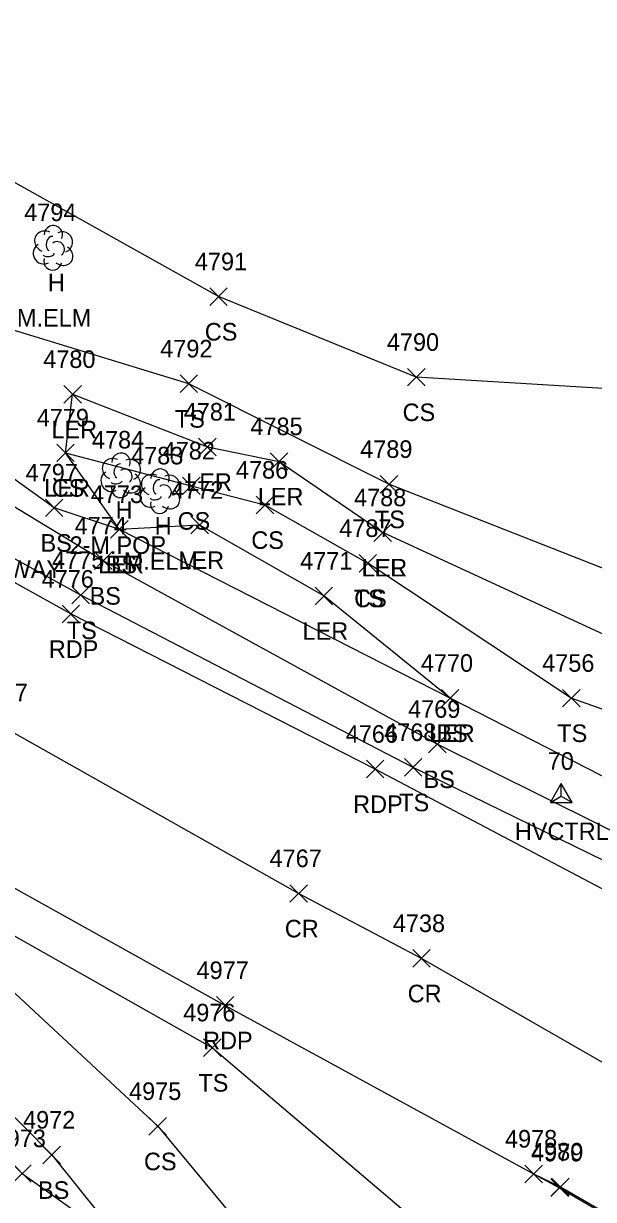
# Model space of a CAD drawing. Extents: x 1462089 to 1464015, y 730534 to 736144.
# Drawn here: x 1462520.7 to 1462585.7, y 731649.8 to 731783.6 of the extents above; entities that cross this region are included whole.
import ezdxf

# ---------------------------------------------------------------- set-up
doc = ezdxf.new("R2010")
doc.units = 0
for name, color, linetype in [('C_A', 7, 'Continuous'), ('C_I', 7, 'Continuous'), ('CPSM', 7, 'Continuous'), ('L_A', 7, 'Continuous'), ('L_C', 7, 'Continuous'), ('L_I', 7, 'Continuous'), ('L_TIC', 7, 'Continuous'), ('LARO', 7, 'Continuous'), ('LELB', 7, 'Continuous'), ('LTD', 7, 'Continuous'), ('P_A', 7, 'Continuous'), ('P_I', 7, 'Continuous'), ('P_TIC', 7, 'Continuous'), ('PET', 7, 'Continuous'), ('PRC', 7, 'Continuous'), ('R_I', 7, 'Continuous'), ('R_TIC', 7, 'Continuous'), ('RC', 7, 'Continuous'), ('S_C', 7, 'Continuous')]:
    doc.layers.add(name, color=color, linetype=linetype)

msp = doc.modelspace()

# ---------------------------------------------------------------- linework, layer by layer
at = {"layer": 'CPSM'}
for p, q in [((1462580.79, 731694.96), (1462582.04, 731697.12)), ((1462583.29, 731694.96), (1462582.04, 731697.12)), ((1462582.04, 731695.68), (1462582.04, 731697.12)), ((1462580.79, 731694.96), (1462582.04, 731695.68)), ((1462582.04, 731695.68), (1462582.04, 731695.68)), ((1462582.04, 731695.68), (1462583.29, 731694.96)), ((1462580.79, 731694.96), (1462583.29, 731694.96))]:
    msp.add_line(p, q, dxfattribs=at)
at = {"layer": 'L_TIC'}
for points in [[(1462541.97, 731751.55), (1462543.97, 731753.55)], [(1462543.97, 731751.55), (1462541.97, 731753.55)], [(1462564.51, 731742.38), (1462566.51, 731744.38)], [(1462566.51, 731742.38), (1462564.51, 731744.38)], [(1462538.59, 731741.63), (1462540.59, 731743.63)], [(1462540.59, 731741.63), (1462538.59, 731743.63)], [(1462525.34, 731740.43), (1462527.34, 731742.43)], [(1462527.34, 731740.43), (1462525.34, 731742.43)], [(1462540.7, 731734.44), (1462542.7, 731736.44)], [(1462542.7, 731734.44), (1462540.7, 731736.44)], [(1462524.53, 731733.77), (1462526.53, 731735.77)], [(1462526.53, 731733.77), (1462524.53, 731735.77)], [(1462524.53, 731733.77), (1462526.53, 731735.77)], [(1462526.53, 731733.77), (1462524.53, 731735.77)], [(1462548.87, 731732.78), (1462550.87, 731734.78)], [(1462550.87, 731732.78), (1462548.87, 731734.78)], [(1462538.87, 731730.01), (1462540.87, 731732.01)], [(1462540.87, 731730.01), (1462538.87, 731732.01)], [(1462561.39, 731730.19), (1462563.39, 731732.19)], [(1462563.39, 731730.19), (1462561.39, 731732.19)], [(1462523.25, 731727.51), (1462525.25, 731729.51)], [(1462525.25, 731727.51), (1462523.25, 731729.51)], [(1462547.27, 731727.83), (1462549.27, 731729.83)], [(1462549.27, 731727.83), (1462547.27, 731729.83)], [(1462530.68, 731725.05), (1462532.68, 731727.05)], [(1462532.68, 731725.05), (1462530.68, 731727.05)], [(1462530.68, 731725.05), (1462532.68, 731727.05)], [(1462532.68, 731725.05), (1462530.68, 731727.05)], [(1462539.83, 731725.54), (1462541.83, 731727.54)], [(1462541.83, 731725.54), (1462539.83, 731727.54)], [(1462560.68, 731724.69), (1462562.68, 731726.69)], [(1462562.68, 731724.69), (1462560.68, 731726.69)], [(1462560.68, 731724.69), (1462562.68, 731726.69)], [(1462562.68, 731724.69), (1462560.68, 731726.69)], [(1462528.84, 731721.48), (1462530.84, 731723.48)], [(1462530.84, 731721.48), (1462528.84, 731723.48)], [(1462558.99, 731721.19), (1462560.99, 731723.19)], [(1462560.99, 731721.19), (1462558.99, 731723.19)], [(1462558.99, 731721.19), (1462560.99, 731723.19)], [(1462560.99, 731721.19), (1462558.99, 731723.19)], [(1462526.27, 731717.56), (1462528.27, 731719.56)], [(1462528.27, 731717.56), (1462526.27, 731719.56)], [(1462553.97, 731717.48), (1462555.97, 731719.48)], [(1462555.97, 731717.48), (1462553.97, 731719.48)], [(1462568.37, 731705.84), (1462570.37, 731707.84)], [(1462570.37, 731705.84), (1462568.37, 731707.84)], [(1462568.37, 731705.84), (1462570.37, 731707.84)], [(1462570.37, 731705.84), (1462568.37, 731707.84)], [(1462582.17, 731705.84), (1462584.17, 731707.84)], [(1462584.17, 731705.84), (1462582.17, 731707.84)], [(1462566.9, 731700.6), (1462568.9, 731702.6)], [(1462568.9, 731700.6), (1462566.9, 731702.6)], [(1462564.16, 731697.96), (1462566.16, 731699.96)], [(1462566.16, 731697.96), (1462564.16, 731699.96)], [(1462541.27, 731666.04), (1462543.27, 731668.04)], [(1462543.27, 731666.04), (1462541.27, 731668.04)], [(1462535.04, 731657.09), (1462537.04, 731659.09)], [(1462537.04, 731657.09), (1462535.04, 731659.09)], [(1462522.96, 731653.83), (1462524.96, 731655.83)], [(1462524.96, 731653.83), (1462522.96, 731655.83)], [(1462519.61, 731651.72), (1462521.61, 731653.72)], [(1462521.61, 731651.72), (1462519.61, 731653.72)]]:
    msp.add_lwpolyline(points, dxfattribs=at)
at = {"layer": 'LARO'}
for points in [[(1462346.48, 731772.25), (1462377.2, 731754.64), (1462387.4, 731743.26), (1462405.34, 731739.99), (1462422.59, 731728.1), (1462430.53, 731721.57), (1462436.62, 731722.19), (1462456.92, 731710.31), (1462466.23, 731695.84), (1462493.62, 731678.67), (1462505.15, 731669.14), (1462520.61, 731652.72), (1462532.46, 731644.31), (1462542.47, 731620.33), (1462550.68, 731609.71), (1462554.34, 731599.78), (1462565.78, 731588.09), (1462568.93, 731580), (1462570.71, 731566.11), (1462579, 731548.69), (1462583.02, 731541.22), (1462579.13, 731509.11)], [(1462647.16, 731709.65), (1462647.83, 731704.6), (1462641.82, 731688.85), (1462636.69, 731685.23), (1462632.74, 731683.43), (1462619.97, 731684.67), (1462615.37, 731688.63), (1462602.22, 731690.02), (1462569.37, 731706.84), (1462554.97, 731718.48), (1462540.83, 731726.54), (1462531.68, 731726.05), (1462525.53, 731734.77), (1462526.34, 731741.43), (1462541.7, 731735.44), (1462549.87, 731733.78), (1462561.68, 731725.69)], [(1462647.16, 731709.65), (1462637.24, 731688.84), (1462630.37, 731686.28), (1462622.85, 731690.41), (1462614.49, 731699.58), (1462604.75, 731708.06), (1462594.44, 731716.11), (1462588.92, 731713.15), (1462561.68, 731725.69)]]:
    msp.add_lwpolyline(points, dxfattribs=at)
at = {"layer": 'LELB'}
for points in [[(1462569.37, 731706.84), (1462531.68, 731726.05), (1462524.25, 731728.51), (1462500.44, 731745.58), (1462450.22, 731773.53), (1462419.07, 731790.78), (1462380.71, 731813.21), (1462346.75, 731832.4), (1462330.23, 731836.79), (1462307.98, 731847.83), (1462291.71, 731856.72), (1462268.54, 731871.03), (1462237.68, 731889.42), (1462219.83, 731900.02)], [(1462613.39, 731679.5), (1462598.4, 731686.47), (1462567.9, 731701.6), (1462529.84, 731722.48), (1462491.48, 731745.68), (1462449.54, 731771.51), (1462417.88, 731788.81), (1462379.8, 731809.96), (1462344.57, 731829.11), (1462328.67, 731833.32), (1462305.7, 731845.22), (1462269.24, 731870.05), (1462218.83, 731891.55)], [(1462622.28, 731670.34), (1462611.6, 731673.47), (1462596.95, 731683.41), (1462565.16, 731698.96), (1462527.27, 731718.56), (1462487.5, 731740.34), (1462442.58, 731766.01), (1462413.53, 731781.64), (1462376.48, 731802.59), (1462341.98, 731823.06), (1462326.97, 731829.39), (1462303.27, 731841.82), (1462263.65, 731864.11), (1462214.58, 731889.97)], [(1462199.97, 731862.8), (1462226.52, 731848.63), (1462244.47, 731839.44), (1462279.96, 731820.28), (1462307.49, 731805.66), (1462330.44, 731793.58), (1462345.39, 731783.62), (1462390.35, 731759.44), (1462428.46, 731739.34), (1462460.59, 731719.83), (1462475.52, 731708.51), (1462501.9, 731689.8), (1462542.27, 731667.04), (1462570.63, 731642.98), (1462603.03, 731612.58), (1462606.87, 731588.46), (1462599.35, 731546.54), (1462591.29, 731500.05)], [(1462668.47, 731803.87), (1462656.86, 731782.59), (1462655.5, 731767.85), (1462649.13, 731748.94), (1462650.97, 731740.52), (1462621.61, 731736.03), (1462598.03, 731743.57), (1462589.95, 731741.92), (1462565.51, 731743.38), (1462542.97, 731752.55), (1462514.67, 731768.35), (1462458.96, 731793.01)], [(1462654.35, 731747.3), (1462650.97, 731740.52), (1462643.34, 731714.06), (1462633.46, 731696.87), (1462607.5, 731713.57), (1462602.87, 731717.84), (1462590.97, 731719.95), (1462562.39, 731731.19), (1462539.59, 731742.63), (1462515.09, 731750.1), (1462501.75, 731755.78), (1462453.16, 731781.1)], [(1462525.53, 731734.77), (1462539.87, 731731.01), (1462548.27, 731728.83), (1462559.99, 731722.19)], [(1462604.75, 731708.06), (1462600.6, 731700.65), (1462583.17, 731706.84), (1462559.99, 731722.19)], [(1462501.9, 731689.8), (1462536.04, 731658.09), (1462556.01, 731634.1), (1462578.43, 731594.25), (1462586.04, 731564.76), (1462589.68, 731543.5), (1462586.23, 731501.09), (1462585.38, 731483.09)], [(1462507.86, 731671.1), (1462523.96, 731654.83), (1462532.46, 731644.31), (1462545.45, 731622.27), (1462559.57, 731602.92)]]:
    msp.add_lwpolyline(points, dxfattribs=at)
at = {"layer": 'LTD'}
for p, q in [((1462524.09, 731758.15), (1462524.09, 731758.15)), ((1462524.09, 731758.15), (1462524.09, 731758.15)), ((1462531.81, 731732.26), (1462531.81, 731732.26)), ((1462531.81, 731732.26), (1462531.81, 731732.26)), ((1462536.27, 731730.45), (1462536.27, 731730.45)), ((1462536.27, 731730.45), (1462536.27, 731730.45))]:
    msp.add_line(p, q, dxfattribs=at)
for centre in [(1462524.14, 731759.59), (1462531.86, 731733.69), (1462536.31, 731731.88)]:
    msp.add_arc(centre, 1.05, 335.5272, 180.9563, dxfattribs=at)
for centre, major_axis, ratio, start_param, end_param in [((1462523.3, 731758.82), (1.21, -0.51), 0.895232, 1.570796, 4.712389), ((1462525.13, 731758.74), (-1.14, -0.48), 0.949671, 1.570796, 4.712389), ((1462523.88, 731758.61), (-0.208, -0.792), 0.645439, 3.141593, 6.283185), ((1462524.59, 731757.98), (-0.5, 0.667), 0.989748, 3.141593, 6.283185), ((1462523.01, 731757.44), (0.58, -1.04), 0.959034, 3.141593, 6.283185), ((1462523.63, 731757.4), (-0.625, -0.083), 0.423636, 0, 3.141593), ((1462525.09, 731757.32), (-1.09, 0.79), 0.841452, 1.570796, 4.712389), ((1462524.09, 731756.65), (0.26, 1.06), 0.942809, 1.570796, 4.712389), ((1462531.02, 731732.92), (1.21, -0.51), 0.895232, 1.570796, 4.712389), ((1462531.61, 731732.71), (-0.208, -0.792), 0.645439, 3.141593, 6.283185), ((1462532.86, 731732.84), (-1.14, -0.48), 0.949671, 1.570796, 4.712389), ((1462530.73, 731731.55), (0.58, -1.04), 0.959034, 3.141593, 6.283185), ((1462532.31, 731732.09), (-0.5, 0.667), 0.989748, 3.141593, 6.283185), ((1462532.81, 731731.42), (-1.09, 0.79), 0.841452, 1.570796, 4.712389), ((1462535.47, 731731.11), (1.21, -0.51), 0.895232, 1.570796, 4.712389), ((1462537.31, 731731.03), (-1.14, -0.48), 0.949671, 1.570796, 4.712389), ((1462531.81, 731730.76), (0.26, 1.06), 0.942809, 1.570796, 4.712389), ((1462531.36, 731731.51), (-0.625, -0.083), 0.423636, 0, 3.141593), ((1462535.18, 731729.74), (0.58, -1.04), 0.959034, 3.141593, 6.283185), ((1462536.06, 731730.9), (-0.208, -0.792), 0.645439, 3.141593, 6.283185), ((1462536.77, 731730.28), (-0.5, 0.667), 0.989748, 3.141593, 6.283185), ((1462537.27, 731729.61), (-1.09, 0.79), 0.841452, 1.570796, 4.712389), ((1462536.27, 731728.95), (0.26, 1.06), 0.942809, 1.570796, 4.712389), ((1462535.81, 731729.7), (-0.625, -0.083), 0.423636, 0, 3.141593)]:
    msp.add_ellipse(centre, major_axis=major_axis, ratio=ratio, start_param=start_param, end_param=end_param, dxfattribs=at)
at = {"layer": 'P_TIC'}
for points in [[(1462525.14, 731715.42), (1462527.14, 731717.42)], [(1462527.14, 731715.42), (1462525.14, 731717.42)], [(1462559.83, 731697.76), (1462561.83, 731699.76)], [(1462561.83, 731697.76), (1462559.83, 731699.76)], [(1462551.1, 731683.6), (1462553.1, 731685.6)], [(1462553.1, 731683.6), (1462551.1, 731685.6)], [(1462565.1, 731676.21), (1462567.1, 731678.21)], [(1462567.1, 731676.21), (1462565.1, 731678.21)], [(1462542.73, 731670.86), (1462544.73, 731672.86)], [(1462544.73, 731670.86), (1462542.73, 731672.86)], [(1462577.88, 731651.67), (1462579.88, 731653.67)], [(1462579.88, 731651.67), (1462577.88, 731653.67)], [(1462580.93, 731650.2), (1462582.93, 731652.2)], [(1462582.93, 731650.2), (1462580.93, 731652.2)]]:
    msp.add_lwpolyline(points, dxfattribs=at)
at = {"layer": 'PET'}
for points in [[(1462649.92, 731672.98), (1462648.62, 731670.02), (1462644.73, 731666.51), (1462640.66, 731665.44), (1462632.19, 731665.69), (1462627.65, 731666.3), (1462622.43, 731667.8), (1462610.36, 731672.44), (1462596.86, 731679.7), (1462592.97, 731681.83), (1462560.83, 731698.76), (1462526.14, 731716.42), (1462486.23, 731738.58), (1462441.38, 731763.2), (1462411.7, 731779.21), (1462374.6, 731799.48), (1462337.98, 731819.63), (1462300.36, 731839.36), (1462261.24, 731860.69), (1462212.49, 731887.26)], [(1462201.66, 731866.04), (1462245.7, 731842.09), (1462281.75, 731822.98), (1462308.73, 731808.19), (1462347.65, 731787.04), (1462392.21, 731761.84), (1462429.22, 731740.6), (1462448.9, 731730.04), (1462477.73, 731709.29), (1462504.15, 731693.87), (1462543.73, 731671.86), (1462578.88, 731652.67), (1462581.93, 731651.2), (1462611.07, 731634.39), (1462616.43, 731629.04), (1462620.38, 731622.7), (1462623.6, 731614.86), (1462625.47, 731606.66), (1462626.29, 731597.63), (1462624.66, 731584.62)]]:
    msp.add_lwpolyline(points, dxfattribs=at)
at = {"layer": 'PRC'}
msp.add_lwpolyline([(1462639.27, 731636.28), (1462599.11, 731658.27), (1462566.1, 731677.21), (1462552.1, 731684.6), (1462518.56, 731703.48), (1462478.1, 731726.96), (1462435.46, 731751.62), (1462405.08, 731768.89), (1462368.88, 731789.49), (1462331.31, 731809.52), (1462292.59, 731830.44), (1462255.31, 731850.41), (1462206.41, 731876.97)], dxfattribs=at)
at = {"layer": 'R_TIC'}
for points in [[(1462577.88, 731651.67), (1462579.88, 731653.67)], [(1462579.88, 731651.67), (1462577.88, 731653.67)], [(1462580.85, 731650.1), (1462582.85, 731652.1)], [(1462582.85, 731650.1), (1462580.85, 731652.1)]]:
    msp.add_lwpolyline(points, dxfattribs=at)
at = {"layer": 'RC'}
msp.add_lwpolyline([(1462578.88, 731652.67), (1462581.85, 731651.1), (1462610.89, 731634.19), (1462616.08, 731628.89), (1462620.05, 731622.44), (1462623.43, 731614.75), (1462625.29, 731606.64), (1462626.13, 731597.74), (1462624.33, 731584.75), (1462611.56, 731543.98), (1462595.82, 731494.51), (1462581.28, 731447.51), (1462570.06, 731410.57), (1462558.54, 731373.07), (1462554.64, 731364.37), (1462548.37, 731356.85), (1462540.36, 731351.77), (1462530.2, 731348.55)], dxfattribs=at)

# ---------------------------------------------------------------- texts
at = {"layer": 'C_A'}
msp.add_text('HVCTRL', height=2, dxfattribs=at).set_placement((1462576.74, 731690.68))
at = {"layer": 'C_I'}
msp.add_text('70', height=2, dxfattribs=at).set_placement((1462580.49, 731698.68))
at = {"layer": 'L_A'}
for s, p in [('H', (1462523.53, 731753.15)), ('CS', (1462541.41, 731747.55)), ('CS', (1462563.95, 731738.38)), ('TS', (1462538, 731737.63)), ('LER', (1462523.93, 731736.43)), ('LER', (1462539.29, 731730.44)), ('LER', (1462523.11, 731729.77)), ('CS', (1462523.97, 731729.77)), ('LER', (1462547.45, 731728.78)), ('H', (1462531.25, 731727.26)), ('CS', (1462538.31, 731726.01)), ('TS', (1462560.8, 731726.19)), ('H', (1462535.7, 731725.45)), ('BS', (1462522.69, 731723.51)), ('CS', (1462546.71, 731723.83)), ('LER', (1462529.26, 731721.05)), ('BS', (1462530.12, 731721.05)), ('LER', (1462538.41, 731721.54)), ('LER', (1462559.27, 731720.69)), ('LEL', (1462559.32, 731720.69)), ('BS', (1462528.28, 731717.48)), ('TS', (1462558.4, 731717.19)), ('CS', (1462558.43, 731717.19)), ('TS', (1462525.68, 731713.56)), ('LER', (1462552.55, 731713.48)), ('LER', (1462566.96, 731701.84)), ('BS', (1462567.81, 731701.84)), ('TS', (1462581.58, 731701.84)), ('BS', (1462566.34, 731696.6)), ('TS', (1462563.57, 731693.96)), ('TS', (1462540.68, 731662.04)), ('CS', (1462534.48, 731653.09)), ('BS', (1462522.4, 731649.83))]:
    msp.add_text(s, height=2, dxfattribs=at).set_placement(p)
at = {"layer": 'L_C'}
for s, p in [('M.ELM', (1462520, 731749.15)), ('2-M.POP', (1462526, 731723.26)), ('M.ELM', (1462532.17, 731721.45))]:
    msp.add_text(s, height=2, dxfattribs=at).set_placement(p)
at = {"layer": 'L_I'}
for s, p in [('4794', (1462520.83, 731761.15)), ('4791', (1462540.28, 731755.55)), ('4790', (1462562.16, 731746.38)), ('4792', (1462536.33, 731745.63)), ('4780', (1462523, 731744.43)), ('4781', (1462539.01, 731738.44)), ('4779', (1462522.26, 731737.77)), ('4779', (1462522.26, 731737.77)), ('4785', (1462546.61, 731736.78)), ('4784', (1462528.55, 731735.26)), ('4782', (1462536.61, 731734.01)), ('4789', (1462559.12, 731734.19)), ('4783', (1462533.01, 731733.45)), ('4797', (1462520.99, 731731.51)), ('4786', (1462544.96, 731731.83)), ('4773', (1462528.42, 731729.05)), ('4773', (1462528.42, 731729.05)), ('4772', (1462537.57, 731729.54)), ('4788', (1462558.42, 731728.69)), ('4788', (1462558.42, 731728.69)), ('4774', (1462526.58, 731725.48)), ('4787', (1462556.73, 731725.19)), ('4787', (1462556.73, 731725.19)), ('4775', (1462524.01, 731721.56)), ('4771', (1462552.28, 731721.48)), ('4770', (1462566.03, 731709.84)), ('4770', (1462566.03, 731709.84)), ('4756', (1462579.86, 731709.84)), ('4769', (1462564.58, 731704.6)), ('4768', (1462561.85, 731701.96)), ('4976', (1462538.95, 731670.04)), ('4975', (1462532.78, 731661.09)), ('4972', (1462520.7, 731657.83)), ('4973', (1462517.35, 731655.72))]:
    msp.add_text(s, height=2, dxfattribs=at).set_placement(p)
at = {"layer": 'P_A'}
for s, p in [('RDP', (1462523.63, 731711.42)), ('RDP', (1462558.32, 731693.76)), ('CR', (1462550.53, 731679.6)), ('CR', (1462564.53, 731672.21)), ('RDP', (1462541.22, 731666.86))]:
    msp.add_text(s, height=2, dxfattribs=at).set_placement(p)
at = {"layer": 'P_I'}
for s, p in [('4776', (1462522.82, 731719.42)), ('4777', (1462515.3, 731706.48)), ('4766', (1462557.47, 731701.76)), ('4767', (1462548.79, 731687.6)), ('4738', (1462562.84, 731680.21)), ('4977', (1462540.47, 731674.86)), ('4978', (1462575.62, 731655.67)), ('4980', (1462578.59, 731654.2))]:
    msp.add_text(s, height=2, dxfattribs=at).set_placement(p)
at = {"layer": 'R_I'}
for s, p in [('4978', (1462575.62, 731655.67)), ('4979', (1462578.59, 731654.1))]:
    msp.add_text(s, height=2, dxfattribs=at).set_placement(p)
at = {"layer": 'S_C'}
msp.add_text('WRONG WAY', height=2, dxfattribs=at).set_placement((1462507.77, 731720.52))

doc.saveas('drawing.dxf')
